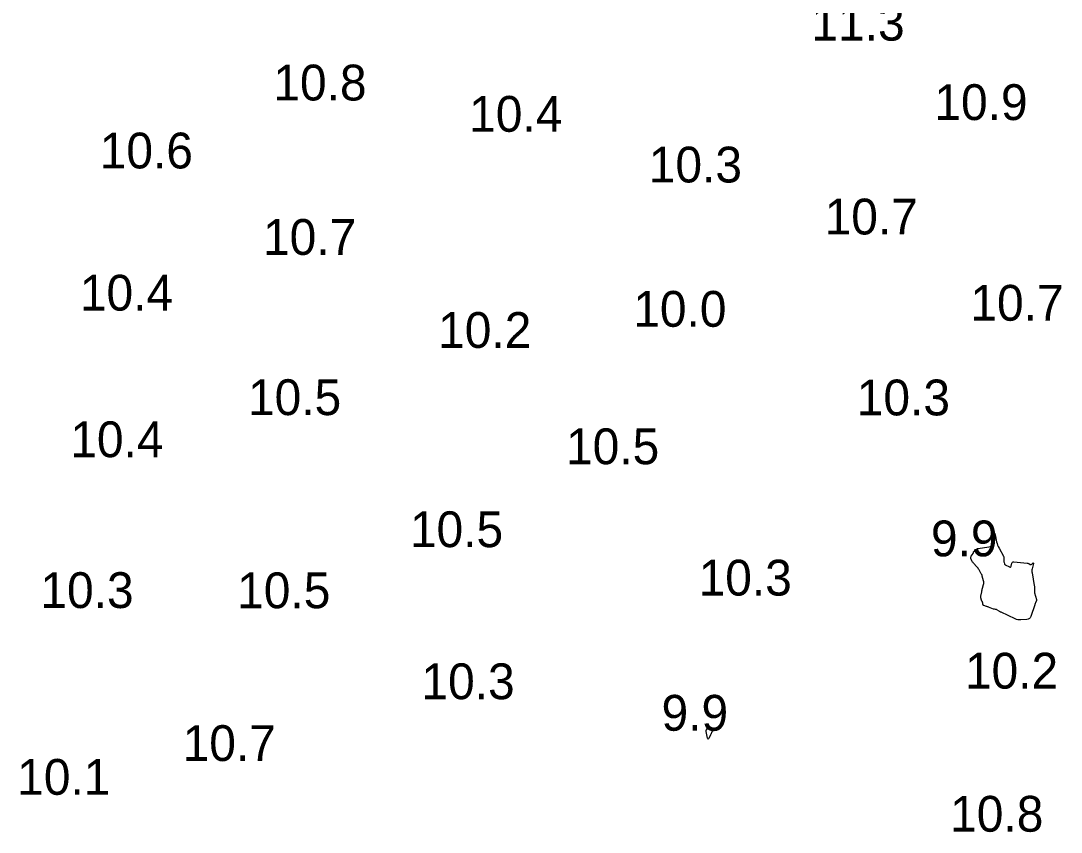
# Model space of a CAD drawing. Extents: x 1023796 to 1112670, y 656573 to 837340.
# Drawn here: x 1100711.4 to 1100856.6, y 689336.1 to 689449.4 of the extents above; entities that cross this region are included whole.
import ezdxf

# ---------------------------------------------------------------- set-up
doc = ezdxf.new("R2010")
doc.units = 0
doc.layers.add('V-CHAN-CONT-10FT', color=7, linetype='Continuous')
doc.layers.add('V-TOPO-SOUN', color=7, linetype='Continuous')

msp = doc.modelspace()

# ---------------------------------------------------------------- linework, layer by layer
at = {"layer": 'V-CHAN-CONT-10FT'}
for points in [[(1100852.38, 689373.48), (1100852.43, 689373.49), (1100852.48, 689373.52), (1100852.65, 689373.67), (1100852.69, 689373.7), (1100852.71, 689373.7), (1100852.72, 689373.68), (1100852.72, 689373.63), (1100852.55, 689372.9), (1100852.52, 689372.75), (1100852.51, 689372.61), (1100852.52, 689372.47), (1100852.53, 689372.33), (1100852.84, 689370.55), (1100852.86, 689370.47), (1100852.87, 689370.38), (1100852.87, 689370.3), (1100852.87, 689370.22), (1100852.85, 689369.88), (1100852.85, 689369.8), (1100852.86, 689369.71), (1100852.87, 689369.63), (1100852.89, 689369.55), (1100853.14, 689368.61), (1100853.16, 689368.55), (1100853.16, 689368.48), (1100853.14, 689368.42), (1100853.12, 689368.36), (1100853, 689368.12), (1100852.97, 689368.06), (1100852.95, 689367.99), (1100852.92, 689367.93), (1100852.9, 689367.87), (1100852.36, 689366.24), (1100852.28, 689366.06), (1100852.16, 689365.93), (1100852, 689365.85), (1100851.81, 689365.81), (1100850.96, 689365.75), (1100850.76, 689365.75), (1100850.55, 689365.77), (1100850.36, 689365.82), (1100850.16, 689365.9), (1100848.21, 689366.82), (1100848.14, 689366.85), (1100848.07, 689366.89), (1100848, 689366.93), (1100847.94, 689366.97), (1100847.6, 689367.18), (1100847.57, 689367.19), (1100847.53, 689367.21), (1100847.49, 689367.22), (1100847.45, 689367.22), (1100847.29, 689367.23), (1100847.25, 689367.24), (1100847.21, 689367.24), (1100847.17, 689367.25), (1100847.13, 689367.27), (1100846.46, 689367.54), (1100846.39, 689367.57), (1100846.31, 689367.59), (1100846.24, 689367.62), (1100846.16, 689367.64), (1100845.8, 689367.76), (1100845.75, 689367.78), (1100845.72, 689367.81), (1100845.69, 689367.85), (1100845.68, 689367.89), (1100845.65, 689368.13), (1100845.64, 689368.16), (1100845.63, 689368.2), (1100845.61, 689368.23), (1100845.6, 689368.26), (1100845.52, 689368.39), (1100845.5, 689368.42), (1100845.49, 689368.46), (1100845.47, 689368.49), (1100845.46, 689368.53), (1100845.4, 689368.82), (1100845.38, 689368.89), (1100845.38, 689368.95), (1100845.38, 689369.01), (1100845.39, 689369.07), (1100845.51, 689369.69), (1100845.54, 689369.81), (1100845.56, 689369.94), (1100845.59, 689370.06), (1100845.62, 689370.18), (1100845.75, 689370.71), (1100845.78, 689370.84), (1100845.78, 689370.97), (1100845.78, 689371.09), (1100845.75, 689371.22), (1100845.58, 689371.84), (1100845.55, 689371.96), (1100845.5, 689372.08), (1100845.45, 689372.19), (1100845.39, 689372.3), (1100845.14, 689372.75), (1100845.08, 689372.86), (1100845.01, 689372.96), (1100844.93, 689373.06), (1100844.84, 689373.16), (1100844.35, 689373.69), (1100844.29, 689373.76), (1100844.23, 689373.83), (1100844.19, 689373.91), (1100844.15, 689373.99), (1100844, 689374.34), (1100843.97, 689374.42), (1100843.97, 689374.5), (1100843.99, 689374.57), (1100844.03, 689374.64), (1100844.32, 689375.04), (1100844.33, 689375.05), (1100844.34, 689375.07), (1100844.34, 689375.08), (1100844.34, 689375.1), (1100844.34, 689375.17), (1100844.34, 689375.19), (1100844.35, 689375.21), (1100844.36, 689375.22), (1100844.37, 689375.24), (1100844.72, 689375.57), (1100844.79, 689375.63), (1100844.86, 689375.67), (1100844.94, 689375.7), (1100845.02, 689375.72), (1100846.51, 689375.95), (1100846.74, 689376.02), (1100846.91, 689376.14), (1100847.03, 689376.32), (1100847.09, 689376.55), (1100847.22, 689377.62), (1100847.26, 689377.81), (1100847.29, 689377.87), (1100847.34, 689377.81), (1100847.39, 689377.63), (1100847.59, 689376.67), (1100847.65, 689376.44), (1100847.73, 689376.21), (1100847.82, 689375.99), (1100847.92, 689375.78), (1100848.54, 689374.65), (1100848.57, 689374.58), (1100848.59, 689374.51), (1100848.6, 689374.44), (1100848.61, 689374.36), (1100848.6, 689373.99), (1100848.6, 689373.94), (1100848.61, 689373.89), (1100848.61, 689373.84), (1100848.63, 689373.79), (1100848.68, 689373.59), (1100848.7, 689373.55), (1100848.72, 689373.51), (1100848.76, 689373.47), (1100848.8, 689373.44), (1100849.37, 689373.15), (1100849.45, 689373.12), (1100849.52, 689373.12), (1100849.57, 689373.17), (1100849.61, 689373.25), (1100849.71, 689373.66), (1100849.75, 689373.75), (1100849.8, 689373.81), (1100849.88, 689373.84), (1100849.98, 689373.85), (1100851.84, 689373.68), (1100851.9, 689373.67), (1100851.96, 689373.66), (1100852.02, 689373.64), (1100852.07, 689373.62), (1100852.28, 689373.5), (1100852.33, 689373.48)], [(1100807.48, 689350.74), (1100807.5, 689350.73), (1100807.52, 689350.72), (1100807.84, 689350.44), (1100807.88, 689350.39), (1100807.9, 689350.34), (1100807.91, 689350.29), (1100807.89, 689350.23), (1100807.78, 689349.97), (1100807.75, 689349.91), (1100807.73, 689349.85), (1100807.7, 689349.78), (1100807.67, 689349.72), (1100807.4, 689349.2), (1100807.35, 689349.12), (1100807.31, 689349.09), (1100807.27, 689349.13), (1100807.24, 689349.22), (1100807.04, 689350.17), (1100807.03, 689350.23), (1100807.04, 689350.29), (1100807.06, 689350.35), (1100807.09, 689350.4), (1100807.29, 689350.68), (1100807.3, 689350.7), (1100807.32, 689350.71), (1100807.34, 689350.72), (1100807.36, 689350.73), (1100807.44, 689350.74), (1100807.46, 689350.75)]]:
    msp.add_lwpolyline(points, close=True, dxfattribs=at)

# ---------------------------------------------------------------- texts
at = {"layer": 'V-TOPO-SOUN'}
for s, p in [('11.3 ', (1100821.74, 689446.64)), ('10.8 ', (1100746.64, 689438.28)), ('10.9 ', (1100838.9, 689435.55)), ('10.4 ', (1100773.97, 689433.91)), ('10.6 ', (1100722.41, 689428.79)), ('10.3 ', (1100799.04, 689426.83)), ('10.7 ', (1100823.58, 689419.57)), ('10.7 ', (1100745.2, 689416.72)), ('10.4 ', (1100719.64, 689408.94)), ('10.7 ', (1100843.92, 689407.53)), ('10.0 ', (1100796.87, 689406.68)), ('10.2 ', (1100769.64, 689403.73)), ('10.5 ', (1100743.1, 689394.35)), ('10.3 ', (1100828.07, 689394.31)), ('10.4 ', (1100718.3, 689388.47)), ('10.5 ', (1100787.49, 689387.49)), ('10.5 ', (1100765.7, 689375.91)), ('9.9', (1100838.42, 689374.63)), ('10.3 ', (1100805.99, 689369.15)), ('10.3 ', (1100714.13, 689367.41)), ('10.5 ', (1100741.59, 689367.38)), ('10.2 ', (1100843.16, 689356.16)), ('10.3 ', (1100767.31, 689354.68)), ('9.9', (1100800.82, 689350.28)), ('10.7 ', (1100733.98, 689346.05)), ('10.1 ', (1100710.89, 689341.33)), ('10.8 ', (1100841.1, 689336.18))]:
    msp.add_text(s, height=5, dxfattribs=at).set_placement(p)

doc.saveas('drawing.dxf')
